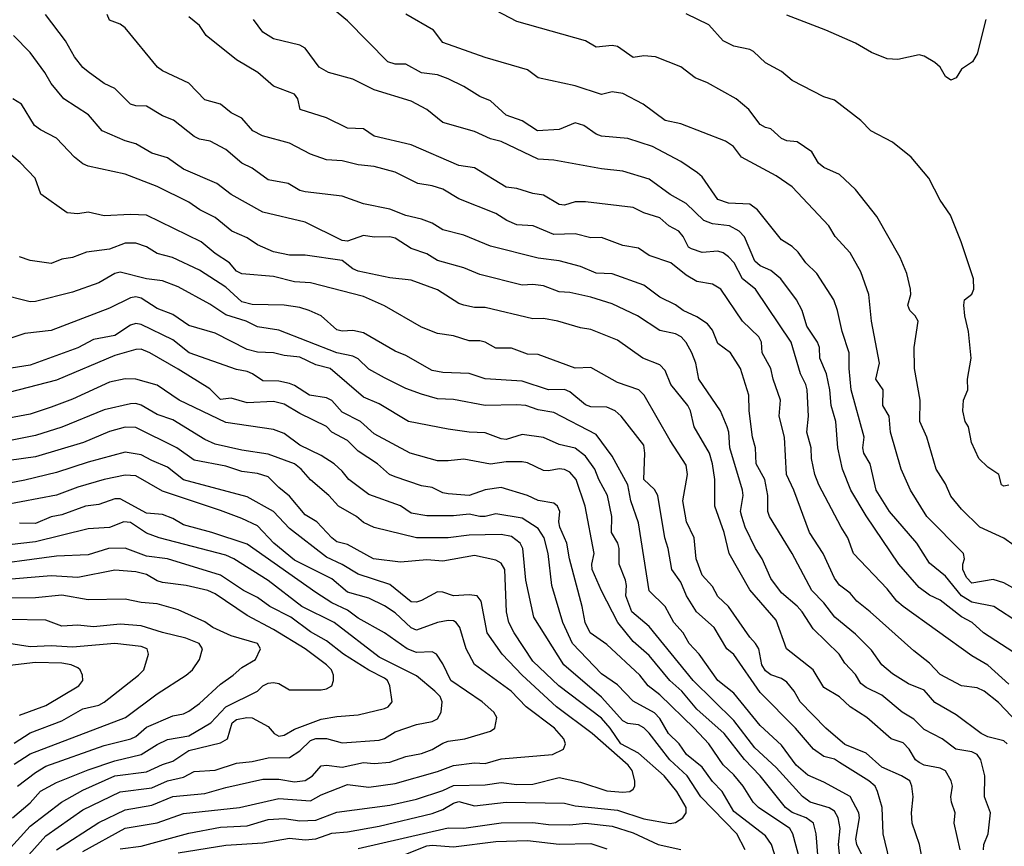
# Model space of a CAD drawing. Header units: metres. Extents: x -46681 to -43747, y -240911 to -237677.
# Tile 951 of 1056: x -44718 to -44625, y -238175 to -238097. Entities that reach past the tile are written whole.
import ezdxf

# ---------------------------------------------------------------- set-up
doc = ezdxf.new("R2010")
doc.units = ezdxf.units.M
doc.layers.add('CONTOUR_INDEX', color=1, linetype='Continuous')
doc.layers.add('CONTOUR_INTER', color=3, linetype='Continuous')

msp = doc.modelspace()

# ---------------------------------------------------------------- linework, layer by layer
at = {"layer": 'CONTOUR_INDEX'}
for points, elevation in [([(-44623.595, -238153.598), (-44626.012, -238152.02), (-44628.095, -238151.605), (-44629.089, -238151.02), (-44630.595, -238149.153), (-44632.095, -238147.923), (-44633.316, -238146.02), (-44635.875, -238143.02), (-44637.136, -238141.02), (-44637.72, -238138.52), (-44638.325, -238137.52), (-44638.407, -238137.02), (-44638.273, -238136.02), (-44639.514, -238131.52), (-44639.704, -238129.52), (-44639.684, -238128.02), (-44640.372, -238126.02), (-44640.797, -238124.02), (-44641.155, -238123.02), (-44642.75, -238120.52), (-44643.793, -238119.52), (-44644.52, -238118.52), (-44645.095, -238117.96), (-44646.095, -238117.356), (-44648.35, -238114.52), (-44649.095, -238113.984), (-44651.095, -238113.885), (-44652.095, -238113.54), (-44653.595, -238111.391), (-44654.031, -238111.02), (-44655.595, -238109.932), (-44658.285, -238108.52), (-44660.595, -238107.76), (-44663.095, -238107.537), (-44663.595, -238107.343), (-44664.779, -238106.52), (-44665.595, -238106.287), (-44667.095, -238106.894), (-44669.162, -238107.02), (-44670.595, -238106.095), (-44672.095, -238105.555), (-44673.595, -238104.211), (-44674.595, -238103.797), (-44676.095, -238102.846), (-44677.595, -238102.11), (-44678.595, -238101.735), (-44680.095, -238101.561), (-44681.595, -238100.725), (-44682.595, -238100.722), (-44683.277, -238100.52), (-44687.095, -238096.619), (-44690.095, -238094.134)], 100), ([(-44626.99, -238175.02), (-44626.973, -238174.52), (-44626.568, -238173.52), (-44626.334, -238171.52), (-44626.91, -238170.02), (-44626.882, -238168.02), (-44627.26, -238166.52), (-44627.614, -238166.02), (-44628.095, -238165.771), (-44629.623, -238165.52), (-44630.899, -238164.52), (-44632.595, -238163.65), (-44633.595, -238162.673), (-44634.694, -238162.02), (-44636.595, -238160.398), (-44638.095, -238159.693), (-44638.595, -238159.292), (-44639.095, -238158.437), (-44640.095, -238157.39), (-44640.631, -238156.52), (-44643.095, -238154.121), (-44644.152, -238152.52), (-44644.595, -238152.002), (-44646.095, -238150.73), (-44647.095, -238149.381), (-44647.905, -238147.52), (-44648.554, -238146.52), (-44649.524, -238144.52), (-44649.838, -238143.52), (-44649.951, -238143.02), (-44649.713, -238141.52), (-44649.782, -238141.02), (-44650.968, -238137.02), (-44651.065, -238135.52), (-44651.22, -238135.02), (-44651.862, -238133.52), (-44653.888, -238130.52), (-44654.198, -238129.02), (-44654.548, -238128.02), (-44655.095, -238127.046), (-44655.555, -238126.52), (-44656.095, -238126.237), (-44657.595, -238125.909), (-44659.695, -238124.52), (-44662.095, -238123.401), (-44664.095, -238122.749), (-44666.095, -238122.328), (-44667.095, -238122.247), (-44668.595, -238121.697), (-44669.595, -238121.568), (-44670.595, -238121.614), (-44674.595, -238120.607), (-44676.095, -238119.975), (-44678.595, -238119.292), (-44679.595, -238118.68), (-44681.095, -238118.172), (-44682.595, -238117.169), (-44683.095, -238117.045), (-44684.595, -238117.081), (-44685.595, -238116.936), (-44687.095, -238117.465), (-44687.595, -238117.39), (-44691.095, -238115.669), (-44695.095, -238114.738), (-44698.095, -238113.07), (-44699.45, -238112.02), (-44702.595, -238110.672), (-44704.095, -238109.576), (-44705.595, -238109.147), (-44707.095, -238108.257), (-44708.095, -238107.98), (-44710.268, -238107.02), (-44711.564, -238105.52), (-44713.893, -238104.02), (-44715.095, -238102.554), (-44715.701, -238101.52), (-44717.095, -238099.613), (-44718.655, -238098.02)], 95), ([(-44640.546, -238176.02), (-44640.696, -238174.52), (-44640.554, -238173.02), (-44640.726, -238172.02), (-44641.095, -238171.384), (-44641.595, -238171.057), (-44643.379, -238170.52), (-44644.095, -238169.985), (-44646.595, -238167.251), (-44648.595, -238165.385), (-44650.595, -238162.796), (-44654.421, -238159.02), (-44658.595, -238153.895), (-44660.241, -238152.52), (-44660.795, -238151.02), (-44660.749, -238150.02), (-44660.846, -238149.52), (-44661.419, -238148.02), (-44661.442, -238146.52), (-44661.56, -238146.02), (-44662.161, -238145.02), (-44662.129, -238143.52), (-44662.516, -238141.52), (-44663.353, -238140.02), (-44663.735, -238139.02), (-44664.595, -238137.815), (-44665.595, -238137.032), (-44667.095, -238136.699), (-44668.595, -238136.023), (-44670.595, -238135.747), (-44672.095, -238136.22), (-44672.595, -238136.159), (-44674.095, -238135.594), (-44675.595, -238135.547), (-44677.595, -238135.256), (-44681.35, -238134.52), (-44684.095, -238132.856), (-44685.595, -238132.226), (-44688.744, -238129.52), (-44690.095, -238129.151), (-44691.595, -238128.434), (-44693.095, -238128.273), (-44694.095, -238128.017), (-44695.595, -238127.973), (-44696.595, -238127.72), (-44699.595, -238126.179), (-44702.095, -238125.458), (-44703.595, -238124.414), (-44705.095, -238123.823), (-44706.595, -238122.861), (-44707.095, -238122.747), (-44707.595, -238122.823), (-44709.595, -238123.808), (-44715.095, -238125.901), (-44717.595, -238126.189), (-44719.095, -238126.698)], 90), ([(-44703.095, -238175.328), (-44698.595, -238174.58), (-44695.095, -238174.378), (-44692.595, -238173.938), (-44691.095, -238174.087), (-44690.095, -238173.993), (-44688.595, -238173.453), (-44687.095, -238173.328), (-44684.095, -238172.787), (-44679.095, -238171.609), (-44678.095, -238171.207), (-44677.095, -238170.612), (-44676.595, -238170.476), (-44675.095, -238170.885), (-44672.095, -238170.526), (-44666.595, -238170.625), (-44665.595, -238170.868), (-44661.595, -238171.267), (-44659.095, -238172.104), (-44656.595, -238172.542), (-44656.095, -238172.458), (-44655.404, -238172.02), (-44655.097, -238171.52), (-44655.095, -238171.02), (-44655.969, -238169.52), (-44657.184, -238168.02), (-44659.595, -238165.89), (-44661.272, -238165.02), (-44662.27, -238163.52), (-44663.095, -238162.582), (-44667.137, -238159.52), (-44669.595, -238157.186), (-44671.342, -238154.52), (-44671.846, -238153.52), (-44672.062, -238152.52), (-44672.232, -238148.52), (-44672.595, -238147.913), (-44673.095, -238147.624), (-44675.095, -238147.197), (-44678.095, -238147.717), (-44679.595, -238147.604), (-44682.095, -238147.837), (-44684.631, -238147.52), (-44687.095, -238146.156), (-44688.095, -238145.915), (-44688.595, -238145.528), (-44689.984, -238144.02), (-44691.095, -238143.337), (-44692.595, -238141.571), (-44693.595, -238140.776), (-44694.595, -238139.766), (-44695.595, -238139.432), (-44697.095, -238139.262), (-44698.595, -238138.75), (-44701.595, -238138.185), (-44703.223, -238137.02), (-44707.095, -238135.076), (-44708.095, -238135.07), (-44709.595, -238135.454), (-44712.062, -238136.52), (-44716.595, -238137.863), (-44721.595, -238138.566)], 85), ([(-44719.544, -238175.52), (-44717.095, -238172.791), (-44714.113, -238170.52), (-44712.095, -238169.383), (-44709.095, -238168.028), (-44706.095, -238167.669), (-44704.595, -238166.952), (-44703.595, -238166.638), (-44702.095, -238165.623), (-44699.095, -238164.912), (-44698.435, -238164.52), (-44698.001, -238163.02), (-44697.595, -238162.716), (-44696.61, -238162.52), (-44696.095, -238162.558), (-44694.595, -238163.381), (-44694.041, -238164.02), (-44693.595, -238164.268), (-44693.095, -238164.203), (-44692.095, -238163.618), (-44689.595, -238162.682), (-44688.095, -238162.409), (-44686.095, -238162.266), (-44683.595, -238161.661), (-44683.259, -238161.52), (-44682.894, -238161.02), (-44683.109, -238159.52), (-44683.336, -238159.02), (-44683.595, -238158.803), (-44685.095, -238158.043), (-44687.484, -238156.52), (-44689.095, -238155.262), (-44690.595, -238154.428), (-44692.453, -238153.02), (-44694.44, -238152.02), (-44695.595, -238151.156), (-44696.939, -238150.52), (-44699.095, -238149.046), (-44704.095, -238147.498), (-44706.095, -238147.266), (-44708.095, -238146.487), (-44709.674, -238146.52), (-44711.595, -238147.133), (-44714.595, -238147.243), (-44722.095, -238148.266)], 80), ([(-44718.095, -238162.295), (-44715.595, -238161.376), (-44712.491, -238159.52), (-44712.108, -238159.02), (-44712.149, -238158.52), (-44712.365, -238158.02), (-44712.595, -238157.834), (-44713.217, -238157.52), (-44714.095, -238157.392), (-44716.595, -238157.321), (-44720.095, -238157.724)], 75)]:
    msp.add_lwpolyline(points, dxfattribs=dict(at, elevation=elevation))
at = {"layer": 'CONTOUR_INTER'}
for points, elevation in [([(-44624.769, -238165.02), (-44625.095, -238164.728), (-44626.595, -238164.352), (-44627.222, -238164.02), (-44629.595, -238162.249), (-44631.595, -238161.091), (-44632.595, -238159.942), (-44634.095, -238159.344), (-44635.595, -238158.399), (-44636.595, -238157.52), (-44637.595, -238156.163), (-44639.095, -238154.62), (-44641.036, -238153.02), (-44642.095, -238151.678), (-44643.226, -238150.52), (-44645.077, -238147.02), (-44647.229, -238143.52), (-44647.38, -238143.02), (-44647.381, -238141.52), (-44647.668, -238140.02), (-44648.489, -238138.52), (-44648.554, -238137.02), (-44648.843, -238136.02), (-44649.15, -238133.52), (-44649.165, -238132.02), (-44649.977, -238129.52), (-44650.903, -238128.02), (-44652.095, -238127.148), (-44652.595, -238125.885), (-44653.095, -238125.286), (-44654.095, -238124.639), (-44655.376, -238124.02), (-44656.095, -238123.474), (-44657.595, -238122.763), (-44659.095, -238121.642), (-44662.095, -238120.544), (-44663.595, -238120.488), (-44665.095, -238119.85), (-44667.095, -238119.319), (-44669.095, -238119.078), (-44673.595, -238117.928), (-44676.095, -238116.894), (-44678.095, -238116.402), (-44679.095, -238115.779), (-44680.095, -238115.372), (-44681.595, -238115.026), (-44683.095, -238114.433), (-44685.595, -238113.953), (-44687.595, -238113.208), (-44691.095, -238112.816), (-44691.595, -238112.69), (-44692.708, -238112.02), (-44694.595, -238111.682), (-44696.095, -238110.57), (-44697.095, -238110.098), (-44698.595, -238108.805), (-44700.066, -238108.02), (-44701.095, -238107.808), (-44701.595, -238107.567), (-44703.538, -238106.02), (-44704.595, -238105.612), (-44706.095, -238104.713), (-44707.095, -238104.664), (-44707.595, -238104.5), (-44709.095, -238103.041), (-44710.095, -238102.562), (-44711.595, -238101.469), (-44712.095, -238101.058), (-44712.903, -238100.02), (-44713.763, -238098.52), (-44715.625, -238096.02)], 96), ([(-44623.75, -238163.02), (-44625.595, -238161.09), (-44626.929, -238160.02), (-44627.595, -238159.726), (-44629.095, -238159.506), (-44631.095, -238158.437), (-44632.095, -238157.384), (-44633.595, -238156.211), (-44637.698, -238152.52), (-44638.972, -238151.52), (-44639.595, -238150.764), (-44640.595, -238149.995), (-44641.095, -238149.349), (-44642.141, -238147.02), (-44643.43, -238145.02), (-44644.915, -238141.02), (-44645.629, -238139.52), (-44645.802, -238136.02), (-44646.311, -238134.02), (-44646.196, -238132.52), (-44646.889, -238130.52), (-44647.083, -238129.52), (-44647.902, -238128.02), (-44647.971, -238127.02), (-44648.234, -238126.52), (-44649.782, -238125.02), (-44651.828, -238122.02), (-44652.595, -238121.522), (-44654.095, -238121.286), (-44655.095, -238120.689), (-44656.557, -238119.52), (-44658.595, -238118.817), (-44659.595, -238118.127), (-44661.095, -238117.88), (-44663.095, -238117.136), (-44664.095, -238117.142), (-44665.595, -238116.776), (-44667.595, -238116.838), (-44669.561, -238116.02), (-44671.095, -238115.936), (-44672.052, -238115.52), (-44673.095, -238114.861), (-44676.595, -238113.456), (-44678.095, -238112.564), (-44679.095, -238112.244), (-44680.451, -238112.02), (-44682.595, -238110.948), (-44684.595, -238110.41), (-44686.095, -238110.237), (-44687.595, -238109.879), (-44689.095, -238109.781), (-44690.595, -238109.246), (-44692.595, -238108.195), (-44695.139, -238107.52), (-44696.057, -238107.02), (-44697.095, -238105.85), (-44698.095, -238105.325), (-44699.095, -238104.525), (-44700.595, -238104.115), (-44702.095, -238102.52), (-44704.595, -238101.345), (-44705.045, -238101.02), (-44708.095, -238097.302), (-44708.595, -238096.946), (-44709.595, -238096.554), (-44709.824, -238096.02)], 97), ([(-44620.095, -238152.542), (-44625.095, -238149.766), (-44626.095, -238149.481), (-44628.095, -238149.801), (-44628.595, -238149.28), (-44628.954, -238148.52), (-44628.964, -238148.02), (-44628.802, -238147.52), (-44628.896, -238147.02), (-44632.372, -238143.52), (-44633.897, -238141.02), (-44634.787, -238139.02), (-44635.788, -238135.52), (-44635.918, -238134.02), (-44636.524, -238133.02), (-44636.484, -238131.52), (-44637.166, -238130.52), (-44636.83, -238129.02), (-44637.57, -238125.02), (-44637.836, -238122.52), (-44638.595, -238120.366), (-44639.595, -238118.568), (-44641.013, -238117.02), (-44641.627, -238116.02), (-44645.095, -238112.325), (-44646.595, -238111.281), (-44649.876, -238109.52), (-44650.633, -238108.52), (-44651.38, -238108.02), (-44655.595, -238106.357), (-44657.095, -238106.057), (-44659.173, -238104.52), (-44661.095, -238103.515), (-44662.095, -238103.351), (-44663.095, -238103.588), (-44665.595, -238102.784), (-44669.079, -238102.02), (-44670.095, -238101.273), (-44674.095, -238100.086), (-44678.095, -238098.667), (-44678.96, -238097.52), (-44681.595, -238095.991)], 101), ([(-44624.095, -238146.254), (-44625.095, -238145.544), (-44627.353, -238144.52), (-44629.095, -238142.808), (-44630.095, -238141.59), (-44630.595, -238140.43), (-44631.483, -238139.02), (-44632.342, -238136.02), (-44633.016, -238134.52), (-44632.996, -238132.52), (-44633.535, -238129.52), (-44633.551, -238127.52), (-44633.185, -238125.02), (-44633.455, -238124.52), (-44633.971, -238124.02), (-44634.139, -238123.52), (-44633.874, -238122.52), (-44633.893, -238122.02), (-44634.254, -238120.52), (-44634.888, -238119.02), (-44637.095, -238115.138), (-44639.095, -238112.57), (-44640.595, -238111.175), (-44642.095, -238110.515), (-44642.595, -238110.1), (-44643.216, -238109.02), (-44644.595, -238108.086), (-44645.595, -238107.985), (-44646.095, -238107.76), (-44647.095, -238106.844), (-44647.595, -238106.728), (-44648.095, -238106.435), (-44649.167, -238105.02), (-44650.373, -238104.02), (-44653.095, -238102.493), (-44654.259, -238102.02), (-44655.595, -238100.98), (-44657.993, -238100.02), (-44659.095, -238099.949), (-44660.095, -238100.088), (-44661.595, -238099.056), (-44662.095, -238098.976), (-44663.595, -238099.135), (-44664.595, -238098.512), (-44671.095, -238096.701), (-44673.095, -238095.658)], 102), ([(-44624.595, -238140.534), (-44625.095, -238140.642), (-44625.291, -238140.52), (-44625.545, -238139.52), (-44626.595, -238138.849), (-44627.444, -238138.02), (-44628.148, -238136.52), (-44628.423, -238135.02), (-44628.743, -238134.52), (-44628.948, -238133.52), (-44628.889, -238132.52), (-44628.497, -238131.52), (-44628.502, -238130.52), (-44628.16, -238128.52), (-44628.413, -238126.02), (-44628.759, -238124.52), (-44628.849, -238123.52), (-44628.793, -238123.02), (-44628.095, -238122.487), (-44627.9, -238122.02), (-44627.952, -238121.02), (-44629.12, -238117.52), (-44630.135, -238115.02), (-44631.095, -238113.593), (-44632.169, -238111.52), (-44633.827, -238109.52), (-44635.595, -238108.099), (-44637.653, -238107.02), (-44638.595, -238106.07), (-44641.095, -238104.146), (-44642.095, -238103.816), (-44645.095, -238102.268), (-44646.095, -238101.418), (-44647.595, -238100.588), (-44648.739, -238099.52), (-44649.095, -238099.332), (-44650.595, -238099.024), (-44651.595, -238098.536), (-44652.944, -238097.02), (-44655.095, -238095.971)], 103), ([(-44624.595, -238159.354), (-44626.595, -238157.569), (-44628.095, -238156.696), (-44634.595, -238152.012), (-44635.18, -238151.52), (-44636.095, -238150.336), (-44639.272, -238147.02), (-44639.828, -238145.52), (-44640.467, -238144.52), (-44642.55, -238140.52), (-44642.948, -238139.52), (-44643.268, -238138.02), (-44643.273, -238137.02), (-44643.681, -238135.52), (-44643.538, -238134.02), (-44643.666, -238131.52), (-44643.78, -238131.02), (-44644.301, -238130.02), (-44645.17, -238127.02), (-44648.54, -238122.02), (-44649.786, -238121.02), (-44650.568, -238119.52), (-44651.095, -238118.948), (-44651.595, -238118.576), (-44652.095, -238118.417), (-44653.595, -238118.528), (-44654.595, -238118.189), (-44654.891, -238118.02), (-44655.368, -238117.02), (-44655.782, -238116.52), (-44656.735, -238116.02), (-44657.595, -238115.272), (-44659.095, -238114.8), (-44660.095, -238114.293), (-44664.595, -238113.735), (-44665.595, -238113.759), (-44666.595, -238114.056), (-44667.095, -238113.998), (-44668.595, -238113.127), (-44669.595, -238112.97), (-44671.095, -238112.475), (-44672.095, -238112.364), (-44675.095, -238110.524), (-44676.595, -238110.316), (-44681.095, -238108.372), (-44684.595, -238107.526), (-44685.595, -238106.847), (-44687.095, -238106.767), (-44689.095, -238105.798), (-44691.558, -238105.02), (-44691.792, -238104.02), (-44692.095, -238103.576), (-44694.095, -238102.814), (-44695.577, -238101.52), (-44697.595, -238100.305), (-44700.45, -238098.02), (-44701.095, -238097.072), (-44702.095, -238096.24)], 98), ([(-44623.595, -238156.717), (-44627.003, -238154.52), (-44628.075, -238153.52), (-44629.095, -238153.002), (-44631.095, -238151.426), (-44632.095, -238150.945), (-44633.095, -238150.222), (-44635.01, -238148.02), (-44638.095, -238143.459), (-44639.552, -238141.02), (-44640.331, -238139.02), (-44640.755, -238137.02), (-44640.966, -238134.52), (-44641.402, -238133.02), (-44641.514, -238131.52), (-44641.847, -238130.02), (-44642.453, -238128.52), (-44642.489, -238127.52), (-44642.673, -238127.02), (-44643.684, -238125.52), (-44644.142, -238124.02), (-44644.67, -238123.02), (-44646.139, -238121.02), (-44647.095, -238120.236), (-44648.095, -238119.789), (-44648.595, -238119.357), (-44649.595, -238117.058), (-44650.091, -238116.52), (-44651.016, -238116.02), (-44652.595, -238115.834), (-44653.435, -238115.52), (-44655.095, -238113.896), (-44656.595, -238113.045), (-44658.595, -238111.594), (-44661.095, -238110.853), (-44663.095, -238110.641), (-44667.595, -238109.803), (-44669.095, -238109.721), (-44672.595, -238108.048), (-44673.595, -238107.797), (-44675.095, -238107.082), (-44678.095, -238106.257), (-44679.595, -238105.02), (-44681.095, -238104.243), (-44684.595, -238103.143), (-44686.595, -238102.143), (-44688.891, -238101.52), (-44689.768, -238101.02), (-44691.095, -238099.203), (-44691.595, -238098.938), (-44694.095, -238098.348), (-44695.095, -238097.716), (-44695.989, -238096.52)], 99), ([(-44626.767, -238096.52), (-44627.595, -238099.755), (-44628.045, -238100.52), (-44629.095, -238101.199), (-44629.595, -238102.022), (-44630.095, -238102.226), (-44630.595, -238101.904), (-44631.104, -238101.02), (-44631.595, -238100.573), (-44632.595, -238099.971), (-44633.095, -238099.84), (-44635.095, -238100.282), (-44636.095, -238100.218), (-44637.595, -238099.626), (-44639.095, -238098.745), (-44641.887, -238097.52), (-44645.595, -238096.11)], 104), ([(-44629.205, -238175.02), (-44629.78, -238172.52), (-44629.692, -238171.52), (-44630.029, -238170.52), (-44630.083, -238170.02), (-44629.923, -238169.02), (-44630.05, -238168.52), (-44630.595, -238167.562), (-44631.095, -238167.297), (-44632.595, -238167.028), (-44633.095, -238166.759), (-44633.432, -238166.52), (-44634.022, -238165.52), (-44634.595, -238164.901), (-44635.716, -238164.52), (-44638.015, -238162.52), (-44639.595, -238161.51), (-44640.595, -238160.575), (-44642.095, -238159.68), (-44643.095, -238158.02), (-44645.632, -238156.02), (-44646.595, -238153.297), (-44649.095, -238150.429), (-44651.026, -238147.02), (-44651.518, -238145.02), (-44652.394, -238142.52), (-44652.386, -238140.02), (-44652.595, -238138.52), (-44652.888, -238137.52), (-44654.337, -238135.02), (-44654.683, -238133.52), (-44654.95, -238133.02), (-44656.555, -238131.02), (-44657.095, -238129.704), (-44657.595, -238129.16), (-44659.199, -238128.52), (-44661.595, -238126.829), (-44664.095, -238125.826), (-44665.095, -238125.657), (-44667.217, -238125.02), (-44668.595, -238124.783), (-44669.595, -238124.8), (-44674.095, -238123.73), (-44675.095, -238123.73), (-44676.095, -238123.527), (-44676.595, -238123.364), (-44678.595, -238122.07), (-44681.095, -238121.159), (-44683.095, -238120.946), (-44686.095, -238120.3), (-44686.595, -238120.08), (-44687.595, -238119.281), (-44691.095, -238118.785), (-44692.595, -238118.787), (-44694.095, -238118.471), (-44695.595, -238117.827), (-44696.595, -238117.165), (-44698.021, -238116.52), (-44699.595, -238115.23), (-44701.057, -238114.52), (-44702.095, -238113.791), (-44705.095, -238112.303), (-44708.095, -238111.134), (-44711.595, -238110.366), (-44712.095, -238110.148), (-44712.889, -238109.52), (-44714.595, -238107.727), (-44716.095, -238106.954), (-44716.67, -238106.52), (-44717.894, -238104.52), (-44718.716, -238104.02)], 94), ([(-44632.583, -238177.02), (-44633.036, -238174.52), (-44633.738, -238172.52), (-44633.81, -238171.52), (-44633.656, -238170.02), (-44633.777, -238169.02), (-44633.974, -238168.52), (-44634.741, -238168.02), (-44636.595, -238167.204), (-44638.095, -238165.899), (-44640.095, -238165.082), (-44641.901, -238163.52), (-44644.333, -238161.02), (-44644.897, -238160.02), (-44645.595, -238159.162), (-44646.095, -238158.827), (-44647.095, -238158.486), (-44647.595, -238158.117), (-44647.96, -238157.52), (-44648.238, -238156.02), (-44648.532, -238155.52), (-44649.095, -238154.93), (-44651.106, -238152.02), (-44652.095, -238151.075), (-44652.595, -238150.114), (-44653.595, -238149.046), (-44654.165, -238147.52), (-44654.351, -238145.52), (-44655.056, -238144.02), (-44655.411, -238142.02), (-44654.961, -238139.52), (-44655.095, -238138.643), (-44656.595, -238136.332), (-44659.059, -238132.02), (-44659.559, -238131.52), (-44661.595, -238130.844), (-44664.095, -238129.43), (-44665.595, -238129.479), (-44669.095, -238128.189), (-44670.095, -238128.144), (-44671.595, -238127.594), (-44673.095, -238127.587), (-44674.095, -238127.031), (-44674.595, -238126.901), (-44675.595, -238126.9), (-44677.095, -238126.418), (-44678.595, -238126.201), (-44680.095, -238125.599), (-44683.595, -238123.597), (-44685.595, -238122.709), (-44690.595, -238121.412), (-44692.095, -238121.328), (-44694.095, -238120.825), (-44697.095, -238120.562), (-44697.595, -238120.303), (-44698.247, -238119.52), (-44699.595, -238118.642), (-44700.932, -238117.52), (-44706.095, -238115.024), (-44707.595, -238114.946), (-44710.095, -238115.068), (-44711.595, -238114.726), (-44712.595, -238114.895), (-44713.595, -238114.801), (-44716.065, -238113.02), (-44716.603, -238111.52), (-44718.037, -238110.02), (-44719.839, -238108.52)], 93), ([(-44635.88, -238176.02), (-44636.489, -238173.52), (-44636.577, -238171.02), (-44637.021, -238169.52), (-44637.252, -238169.02), (-44637.842, -238168.52), (-44640.595, -238166.757), (-44641.095, -238166.471), (-44642.095, -238166.207), (-44643.074, -238165.52), (-44644.754, -238163.52), (-44648.095, -238160.141), (-44650.595, -238156.569), (-44651.245, -238156.02), (-44652.447, -238154.02), (-44654.117, -238152.52), (-44655.062, -238151.02), (-44655.595, -238149.716), (-44656.449, -238148.52), (-44656.797, -238146.52), (-44657.102, -238145.52), (-44657.766, -238141.52), (-44658.095, -238140.942), (-44659.112, -238140.02), (-44659.001, -238137.52), (-44659.095, -238136.771), (-44661.242, -238134.02), (-44661.811, -238133.52), (-44662.595, -238133.159), (-44664.095, -238133.136), (-44664.595, -238132.935), (-44666.095, -238131.731), (-44666.595, -238131.496), (-44668.095, -238131.531), (-44670.595, -238130.719), (-44674.095, -238130.472), (-44675.595, -238129.991), (-44678.095, -238129.893), (-44679.095, -238129.71), (-44681.595, -238128.267), (-44682.595, -238127.885), (-44685.595, -238126.146), (-44686.595, -238125.901), (-44687.595, -238125.986), (-44688.095, -238125.867), (-44689.592, -238124.52), (-44690.707, -238124.02), (-44691.595, -238123.752), (-44693.095, -238123.528), (-44696.095, -238123.462), (-44697.095, -238123.203), (-44698.595, -238121.817), (-44701.095, -238120.224), (-44703.628, -238119.02), (-44705.095, -238118.629), (-44706.095, -238118.002), (-44707.095, -238117.672), (-44708.095, -238117.666), (-44709.595, -238118.237), (-44711.764, -238118.52), (-44713.095, -238118.999), (-44714.095, -238119.167), (-44715.095, -238119.573), (-44717.095, -238119.306), (-44718.095, -238118.945)], 92), ([(-44638.501, -238175.52), (-44638.962, -238174.52), (-44639.064, -238174.02), (-44638.719, -238172.02), (-44638.789, -238171.52), (-44639.595, -238169.988), (-44642.095, -238168.627), (-44643.595, -238167.978), (-44644.719, -238167.02), (-44646.095, -238165.124), (-44648.095, -238163.265), (-44650.595, -238160.2), (-44652.094, -238159.02), (-44653.86, -238156.52), (-44654.807, -238155.52), (-44655.366, -238154.52), (-44656.264, -238153.52), (-44657.08, -238152.02), (-44658.595, -238150.54), (-44659.595, -238144.113), (-44660.329, -238142.02), (-44660.6, -238140.52), (-44662.095, -238137.788), (-44663.595, -238135.758), (-44667.595, -238133.665), (-44669.095, -238133.416), (-44670.252, -238133.02), (-44671.095, -238132.935), (-44674.095, -238133.003), (-44677.095, -238132.444), (-44678.595, -238132.368), (-44680.095, -238131.937), (-44681.595, -238131.391), (-44683.595, -238130.404), (-44685.095, -238129.573), (-44686.095, -238128.589), (-44686.595, -238128.35), (-44688.095, -238128.042), (-44693.595, -238125.881), (-44695.595, -238125.565), (-44696.678, -238125.02), (-44698.595, -238124.425), (-44700.095, -238123.43), (-44703.095, -238121.795), (-44704.595, -238121.234), (-44706.095, -238121.029), (-44708.595, -238120.406), (-44709.095, -238120.536), (-44710.595, -238121.416), (-44713.095, -238122.279), (-44716.595, -238123.187), (-44717.095, -238123.203), (-44720.095, -238122.44)], 91), ([(-44642.656, -238175.52), (-44642.805, -238173.52), (-44643.068, -238172.52), (-44643.77, -238172.02), (-44645.095, -238171.494), (-44645.711, -238171.02), (-44648.09, -238168.02), (-44649.595, -238166.493), (-44651.513, -238164.02), (-44654.095, -238161.716), (-44655.495, -238160.02), (-44656.626, -238159.02), (-44658.595, -238156.662), (-44660.095, -238155.331), (-44661.566, -238153.52), (-44663.095, -238150.536), (-44663.978, -238148.52), (-44664.005, -238148.02), (-44663.79, -238147.02), (-44664.65, -238142.52), (-44665.479, -238140.02), (-44666.095, -238139.33), (-44666.595, -238139.061), (-44667.095, -238139.002), (-44668.095, -238139.201), (-44668.595, -238139.171), (-44670.095, -238138.424), (-44670.595, -238138.344), (-44672.095, -238138.349), (-44673.595, -238138.55), (-44676.095, -238138.082), (-44677.595, -238138.256), (-44678.595, -238138.232), (-44681.193, -238137.52), (-44684.595, -238135.686), (-44685.874, -238134.52), (-44687.595, -238133.648), (-44688.595, -238132.546), (-44689.095, -238132.3), (-44690.677, -238132.02), (-44692.095, -238131.107), (-44692.595, -238130.916), (-44693.595, -238130.712), (-44695.095, -238130.688), (-44696.073, -238130.02), (-44696.595, -238129.809), (-44697.595, -238129.593), (-44702.049, -238128.02), (-44703.595, -238126.809), (-44706.595, -238125.349), (-44707.095, -238125.266), (-44707.595, -238125.423), (-44709.095, -238126.39), (-44711.095, -238126.756), (-44712.595, -238127.56), (-44717.095, -238129.185), (-44720.095, -238129.656)], 89), ([(-44644.081, -238177.02), (-44645.026, -238173.52), (-44645.308, -238173.02), (-44648.278, -238171.02), (-44648.76, -238170.52), (-44649.704, -238169.02), (-44650.595, -238167.945), (-44651.595, -238166.994), (-44652.945, -238165.02), (-44654.328, -238163.52), (-44657.595, -238160.384), (-44658.674, -238159.52), (-44659.462, -238158.52), (-44662.595, -238155.623), (-44664.157, -238154.52), (-44664.63, -238153.52), (-44664.91, -238152.02), (-44666.13, -238147.52), (-44666.363, -238146.02), (-44667.035, -238144.52), (-44667.136, -238144.02), (-44667.039, -238143.02), (-44667.271, -238142.52), (-44667.595, -238142.261), (-44669.095, -238142.007), (-44670.095, -238141.526), (-44672.595, -238140.762), (-44674.095, -238140.981), (-44675.595, -238141.53), (-44677.595, -238141.364), (-44678.095, -238141.272), (-44679.095, -238140.77), (-44680.095, -238140.609), (-44682.595, -238139.752), (-44683.116, -238139.52), (-44684.254, -238138.52), (-44686.095, -238137.321), (-44687.095, -238136.305), (-44688.592, -238135.52), (-44689.095, -238134.986), (-44691.595, -238133.772), (-44693.095, -238132.868), (-44694.095, -238132.636), (-44696.595, -238132.768), (-44698.095, -238132.326), (-44699.095, -238132.427), (-44700.095, -238131.442), (-44703.095, -238129.558), (-44705.775, -238128.02), (-44706.595, -238127.694), (-44707.095, -238127.704), (-44709.095, -238128.296), (-44714.595, -238130.612), (-44719.095, -238131.771)], 88), ([(-44646.547, -238176.02), (-44647.037, -238174.52), (-44647.595, -238173.695), (-44650.595, -238171.421), (-44651.687, -238169.52), (-44652.595, -238168.582), (-44653.595, -238167.222), (-44655.076, -238166.02), (-44655.77, -238165.02), (-44656.77, -238164.02), (-44657.595, -238162.624), (-44658.095, -238162.07), (-44660.095, -238160.962), (-44661.595, -238159.431), (-44663.095, -238158.399), (-44665.836, -238155.52), (-44666.764, -238153.52), (-44667.801, -238150.02), (-44668.151, -238147.02), (-44668.527, -238145.52), (-44669.095, -238144.636), (-44670.595, -238143.669), (-44673.095, -238143.251), (-44674.095, -238143.507), (-44674.595, -238143.511), (-44675.595, -238143.299), (-44677.095, -238143.455), (-44679.595, -238143.448), (-44681.095, -238143.193), (-44682.095, -238142.508), (-44685.095, -238141.417), (-44686.967, -238140.02), (-44687.595, -238139.212), (-44688.356, -238138.52), (-44689.595, -238137.734), (-44691.595, -238136.75), (-44693.095, -238135.658), (-44694.095, -238135.265), (-44698.595, -238134.626), (-44703.015, -238132.52), (-44705.095, -238131.101), (-44707.095, -238130.532), (-44708.095, -238130.482), (-44709.595, -238130.791), (-44713.095, -238132.426), (-44715.095, -238133.177), (-44717.095, -238133.83), (-44719.095, -238134.208)], 87), ([(-44649.52, -238175.02), (-44650.311, -238173.52), (-44653.7, -238170.02), (-44654.994, -238168.02), (-44656.627, -238166.52), (-44658.595, -238164.002), (-44659.095, -238163.502), (-44659.595, -238163.222), (-44660.595, -238163.081), (-44661.095, -238162.824), (-44663.095, -238160.582), (-44666.65, -238157.52), (-44669.492, -238153.02), (-44670.259, -238149.52), (-44670.531, -238146.52), (-44670.794, -238146.02), (-44671.595, -238145.408), (-44672.595, -238145.223), (-44675.595, -238145.28), (-44677.595, -238145.512), (-44680.595, -238145.519), (-44684.595, -238144.557), (-44685.595, -238144.059), (-44686.238, -238143.52), (-44687.949, -238142.52), (-44688.861, -238141.52), (-44690.595, -238140.043), (-44691.481, -238139.02), (-44692.095, -238138.513), (-44694.595, -238137.601), (-44697.095, -238137.239), (-44699.595, -238136.666), (-44700.595, -238136.229), (-44703.595, -238134.368), (-44705.095, -238133.863), (-44706.595, -238132.992), (-44707.095, -238132.827), (-44707.595, -238132.841), (-44710.095, -238133.427), (-44714.095, -238135.057), (-44716.595, -238135.834), (-44719.095, -238136.352)], 86), ([(-44708.595, -238174.929), (-44706.595, -238174.69), (-44702.095, -238173.465), (-44699.095, -238172.878), (-44696.595, -238172.763), (-44694.595, -238172.155), (-44693.095, -238172.055), (-44691.595, -238172.301), (-44690.095, -238172.22), (-44688.095, -238171.473), (-44683.095, -238170.815), (-44680.595, -238170.23), (-44678.095, -238169.417), (-44677.095, -238168.954), (-44674.095, -238168.873), (-44672.595, -238168.667), (-44671.095, -238168.856), (-44669.595, -238168.809), (-44667.095, -238168.178), (-44665.095, -238168.626), (-44662.595, -238169.457), (-44661.095, -238169.58), (-44660.431, -238169.52), (-44660.095, -238169.282), (-44659.963, -238169.02), (-44659.95, -238168.52), (-44660.205, -238167.52), (-44660.582, -238167.02), (-44663.98, -238164.02), (-44667.361, -238161.52), (-44670.61, -238158.52), (-44672.498, -238156.52), (-44673.915, -238154.52), (-44674.472, -238151.52), (-44674.863, -238151.02), (-44675.595, -238150.904), (-44677.095, -238151.011), (-44678.095, -238150.663), (-44678.595, -238150.621), (-44680.095, -238151.444), (-44680.595, -238151.618), (-44681.095, -238151.577), (-44683.095, -238149.954), (-44686.095, -238148.971), (-44687.595, -238148.048), (-44689.095, -238147.354), (-44692.595, -238144.647), (-44694.095, -238143.05), (-44696.595, -238141.643), (-44702.595, -238140.029), (-44704.095, -238138.845), (-44705.595, -238138.223), (-44706.595, -238137.66), (-44708.095, -238137.432), (-44711.595, -238138.368), (-44714.595, -238139.357), (-44717.595, -238140.075), (-44721.095, -238140.718)], 84), ([(-44712.095, -238175.175), (-44708.095, -238172.989), (-44705.095, -238172.465), (-44702.595, -238171.61), (-44697.309, -238171.02), (-44693.595, -238170.163), (-44690.595, -238170.394), (-44689.595, -238169.832), (-44687.095, -238168.857), (-44685.095, -238169.099), (-44682.595, -238168.768), (-44678.595, -238167.61), (-44677.095, -238167.054), (-44675.095, -238166.815), (-44674.095, -238166.879), (-44672.595, -238166.425), (-44667.717, -238166.02), (-44666.686, -238165.52), (-44666.508, -238165.02), (-44666.67, -238164.52), (-44667.544, -238163.52), (-44670.205, -238161.52), (-44671.626, -238160.02), (-44675.095, -238157.512), (-44675.902, -238156.02), (-44676.478, -238154.02), (-44676.832, -238153.52), (-44677.095, -238153.37), (-44677.595, -238153.358), (-44678.595, -238153.542), (-44680.595, -238154.251), (-44681.095, -238154.028), (-44682.595, -238152.62), (-44683.595, -238151.941), (-44685.095, -238151.227), (-44687.095, -238150.678), (-44688.595, -238149.411), (-44692.095, -238147.623), (-44694.076, -238146.02), (-44695.595, -238144.405), (-44697.095, -238143.685), (-44699.095, -238142.934), (-44704.595, -238141.127), (-44707.095, -238139.665), (-44708.095, -238139.606), (-44710.109, -238140.02), (-44712.595, -238140.745), (-44714.595, -238141.486), (-44719.595, -238142.444)], 83), ([(-44714.595, -238175.029), (-44710.595, -238172.441), (-44708.095, -238171.24), (-44705.595, -238170.803), (-44703.595, -238169.985), (-44700.595, -238169.719), (-44698.595, -238169.123), (-44695.095, -238168.362), (-44693.595, -238168.356), (-44692.095, -238168.589), (-44691.095, -238168.489), (-44690.411, -238168.02), (-44689.595, -238167.079), (-44689.095, -238167.03), (-44687.595, -238167.205), (-44685.595, -238166.777), (-44684.595, -238166.853), (-44683.095, -238166.756), (-44681.595, -238166.199), (-44680.095, -238165.914), (-44679.095, -238165.545), (-44678.095, -238164.934), (-44677.595, -238164.77), (-44676.01, -238164.52), (-44673.595, -238163.805), (-44673.177, -238163.52), (-44672.997, -238162.52), (-44673.28, -238162.02), (-44674.374, -238161.02), (-44677.323, -238159.02), (-44678.095, -238157.432), (-44678.701, -238156.52), (-44679.095, -238156.292), (-44680.595, -238156.357), (-44681.452, -238156.02), (-44683.595, -238154.497), (-44686.095, -238153.115), (-44687.095, -238152.358), (-44688.595, -238151.672), (-44690.095, -238150.706), (-44696.595, -238146.125), (-44699.912, -238145.02), (-44702.595, -238144.287), (-44703.595, -238143.691), (-44704.595, -238143.307), (-44706.095, -238143.178), (-44708.595, -238141.844), (-44709.095, -238141.851), (-44710.595, -238142.362), (-44711.861, -238142.52), (-44714.095, -238143.35), (-44715.095, -238143.548), (-44716.595, -238144.158), (-44718.095, -238144.124)], 82), ([(-44717.207, -238175.52), (-44715.595, -238173.701), (-44712.095, -238171.261), (-44708.595, -238169.557), (-44705.595, -238169.171), (-44704.095, -238168.508), (-44702.595, -238168.172), (-44701.595, -238167.608), (-44699.595, -238167.483), (-44697.595, -238166.828), (-44696.095, -238166.687), (-44694.595, -238166.336), (-44692.595, -238166.296), (-44691.595, -238165.67), (-44690.595, -238164.704), (-44690.095, -238164.488), (-44689.095, -238164.489), (-44687.595, -238164.92), (-44684.095, -238164.661), (-44683.595, -238164.494), (-44682.595, -238163.867), (-44680.595, -238163.179), (-44679.095, -238162.901), (-44678.595, -238162.64), (-44678.245, -238162.02), (-44678.149, -238161.02), (-44678.354, -238160.52), (-44678.835, -238160.02), (-44680.595, -238158.59), (-44684.095, -238156.811), (-44688.36, -238153.52), (-44691.404, -238152.02), (-44694.595, -238149.571), (-44697.839, -238147.52), (-44698.595, -238147.168), (-44704.911, -238145.52), (-44706.095, -238145.078), (-44707.595, -238144.069), (-44708.223, -238144.02), (-44709.595, -238144.54), (-44711.595, -238144.663), (-44716.595, -238145.898), (-44721.595, -238146.48)], 81), ([(-44718.767, -238172.02), (-44717.095, -238170.582), (-44716.095, -238169.497), (-44714.595, -238168.669), (-44711.595, -238167.46), (-44709.095, -238166.61), (-44706.595, -238166.009), (-44705.095, -238165.069), (-44704.095, -238164.599), (-44702.095, -238164.245), (-44700.012, -238163.02), (-44698.595, -238161.493), (-44695.61, -238160.02), (-44695.088, -238159.52), (-44694.595, -238159.256), (-44694.095, -238159.195), (-44693.595, -238159.303), (-44692.595, -238159.9), (-44689.595, -238159.914), (-44689.095, -238159.812), (-44688.579, -238159.52), (-44688.416, -238159.02), (-44688.432, -238158.52), (-44688.617, -238158.02), (-44689.077, -238157.52), (-44691.09, -238156.02), (-44694.095, -238154.192), (-44696.595, -238152.879), (-44699.595, -238150.812), (-44700.284, -238150.52), (-44702.356, -238150.02), (-44704.595, -238149.75), (-44705.095, -238149.603), (-44706.095, -238148.982), (-44707.095, -238148.747), (-44709.095, -238148.579), (-44712.595, -238149.261), (-44715.095, -238149.105), (-44720.026, -238149.52)], 79), ([(-44718.297, -238169.02), (-44716.595, -238167.703), (-44715.595, -238167.12), (-44710.095, -238165.156), (-44707.589, -238164.52), (-44707.095, -238164.299), (-44706.095, -238163.444), (-44703.595, -238162.367), (-44702.595, -238162.169), (-44702.095, -238161.912), (-44701.095, -238161.199), (-44699.095, -238159.359), (-44697.89, -238158.52), (-44697.095, -238157.78), (-44695.803, -238157.02), (-44695.313, -238156.02), (-44695.595, -238155.509), (-44698.095, -238154.806), (-44699.836, -238154.02), (-44700.595, -238153.475), (-44703.095, -238152.337), (-44705.095, -238151.769), (-44706.595, -238151.651), (-44708.095, -238151.337), (-44711.595, -238151.383), (-44714.095, -238150.933), (-44716.595, -238151.194), (-44719.595, -238151.234)], 78), ([(-44718.595, -238166.942), (-44717.095, -238165.949), (-44708.068, -238162.52), (-44705.095, -238160.287), (-44702.349, -238158.52), (-44701.756, -238158.02), (-44701.079, -238157.02), (-44700.802, -238156.02), (-44701.105, -238155.52), (-44702.367, -238155.02), (-44704.595, -238154.483), (-44706.595, -238153.843), (-44708.595, -238153.677), (-44711.095, -238153.928), (-44712.595, -238153.769), (-44714.095, -238153.884), (-44715.595, -238153.319), (-44719.095, -238153.26)], 77), ([(-44718.595, -238164.949), (-44717.095, -238163.973), (-44714.095, -238162.84), (-44712.095, -238161.693), (-44710.595, -238161.342), (-44710.095, -238161.062), (-44706.844, -238158.52), (-44706.361, -238158.02), (-44705.906, -238156.52), (-44706.036, -238156.02), (-44706.595, -238155.804), (-44709.095, -238155.513), (-44713.095, -238155.857), (-44715.095, -238155.75), (-44717.095, -238155.839), (-44719.095, -238155.523)], 76), ([(-44686.095, -238174.918), (-44677.595, -238172.941), (-44676.095, -238172.986), (-44672.595, -238172.475), (-44669.595, -238172.454), (-44668.095, -238172.643), (-44666.095, -238172.681), (-44664.595, -238172.521), (-44662.095, -238172.802), (-44660.095, -238173.414), (-44657.748, -238174.52), (-44655.595, -238174.991)], 86), ([(-44681.595, -238175.443), (-44679.595, -238174.659), (-44679.095, -238174.597), (-44677.095, -238174.753), (-44673.095, -238174.256), (-44670.095, -238174.151), (-44667.095, -238174.489), (-44664.095, -238174.428), (-44662.595, -238174.93)], 87)]:
    msp.add_lwpolyline(points, dxfattribs=dict(at, elevation=elevation))

doc.saveas('drawing.dxf')
